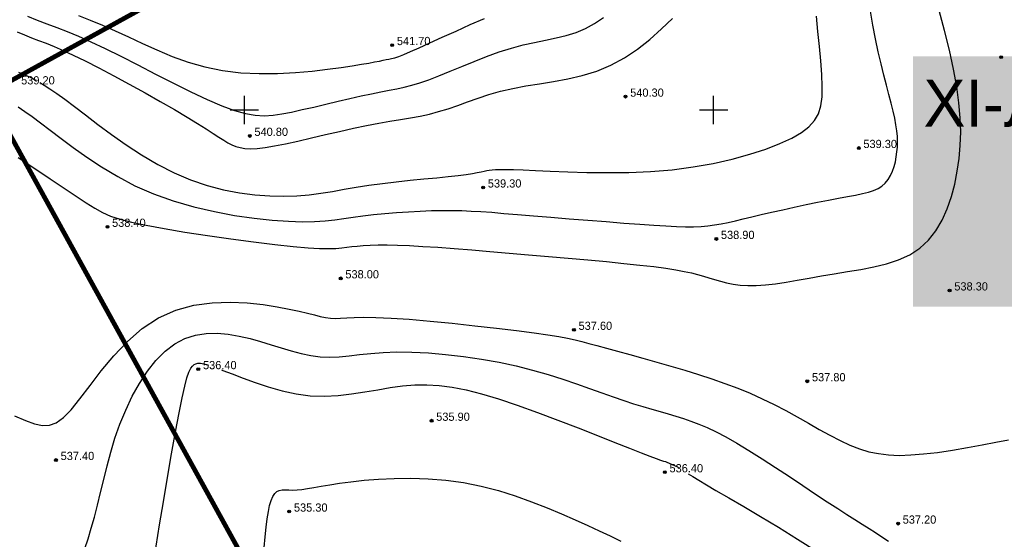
# Model space of a CAD drawing. Extents: x 0 to 361260, y 0 to 4201817.
# Tile 659 of 689: x 360876 to 360981, y 4200604 to 4200660. Entities that reach past the tile are written whole.
import ezdxf

# ---------------------------------------------------------------- set-up
doc = ezdxf.new("R2010")
doc.units = 0
doc.header["$LTSCALE"] = 0.5
doc.header["$MEASUREMENT"] = 0
doc.header["$PDMODE"] = 32
doc.header["$PDSIZE"] = 0.3
doc.linetypes.add('CONTI', pattern=[0])
for name, color, linetype in [('(00001)лот ранги', 7, 'Continuous'), ('(004) Точки рельефа', 7, 'Continuous'), ('GORIZDEFAULT', 32, 'CONTI'), ('PI_TTDEFAULT', 5, 'CONTI'), ('SETKR', 2, 'CONTI'), ('Штрих Стекло', 7, 'Continuous')]:
    doc.layers.add(name, color=color, linetype=linetype)
doc.styles.add('D-431', font='txt')

# ---------------------------------------------------------------- blocks, each defined once
blk = doc.blocks.new('BL_333')
at = {"color": 0}
for p, q in [((0, -1.5), (0, 1.5)), ((-1.5, 0), (1.5, 0))]:
    blk.add_line(p, q, dxfattribs=at)

msp = doc.modelspace()

# ---------------------------------------------------------------- hatches: boundary and pattern name
at = {"layer": 'Штрих Стекло', "linetype": 'Continuous'}
h = msp.add_hatch(color=5, dxfattribs=at)
h.dxf.hatch_style = 1
h.set_gradient(color1=(173, 173, 173), color2=(166, 166, 166), one_color=1, tint=0.65)
edge = h.paths.add_edge_path()
edge.add_line((360067.205, 4200806.615), (360049.645, 4200796.938))
edge.add_arc((360052.059, 4200792.559), 5, 32.88524, 118.85775, ccw=False)
edge.add_line((360056.257, 4200795.274), (360060.259, 4200789.085))
edge.add_line((360060.259, 4200789.085), (360069.039, 4200793.924))
edge.add_line((360069.039, 4200793.924), (360065.267, 4200799.758))
edge.add_arc((360069.63, 4200802.227), 5.014, 118.92591, 209.50369, ccw=False)
edge = h.paths.add_edge_path()
edge.add_line((360236.317, 4200517.23), (360498.797, 4200265.225))
edge.add_arc((360509.185, 4200276.045), 15, 226.16627, 298.85775)
edge.add_line((360516.425, 4200262.908), (361136.886, 4200604.824))
edge.add_arc((361129.646, 4200617.961), 15, 298.85775, 396.46852)
edge.add_line((361141.709, 4200626.877), (360736.189, 4201168.806))
edge.add_arc((360740.21, 4201171.777), 5, 118.85775, 216.46852, ccw=False)
edge.add_line((360737.797, 4201176.157), (360731.547, 4201172.713))
edge.add_line((360731.547, 4201172.713), (361139.296, 4200625.094))
edge.add_arc((361129.646, 4200617.961), 12, -61.14225, 36.46852, ccw=False)
edge.add_line((361135.438, 4200607.451), (360507.891, 4200266.197))
edge.add_line((360507.891, 4200266.197), (360237.512, 4200520.465))
edge.add_line((360237.512, 4200520.465), (360062.893, 4200790.537))
edge.add_line((360062.893, 4200790.537), (360060.259, 4200789.085))
edge.add_line((360060.259, 4200789.085), (360234.992, 4200518.836))
edge.add_arc((360242.55, 4200523.723), 9, 212.88524, 226.16627)
edge = h.paths.add_edge_path(flags=16)
edge.add_line((360274.624, 4200503.308), (360634.832, 4200701.808))
edge.add_arc((360637.246, 4200697.429), 5, 28.85775, 118.85775, ccw=False)
edge.add_line((360641.625, 4200699.842), (360789.915, 4200430.746))
edge.add_arc((360785.536, 4200428.333), 5, -61.14225, 28.85775, ccw=False)
edge.add_line((360787.949, 4200423.954), (360511.598, 4200271.666))
edge.add_arc((360509.185, 4200276.045), 5, 226.82384, 298.85775, ccw=False)
edge.add_line((360505.764, 4200272.399), (360273.569, 4200495.328))
edge.add_arc((360277.037, 4200498.929), 5, 118.85775, 226.07521, ccw=False)
h.paths.add_polyline_path([(360274.624, 4200503.308), (360631.329, 4200699.877), (360780.102, 4200429.905), (360509.832, 4200280.969)], flags=0)
edge = h.paths.add_edge_path(flags=16)
edge.add_line((360648.845, 4200709.53), (360942.986, 4200871.621))
edge.add_arc((360945.4, 4200867.242), 5, 36.46852, 118.85775, ccw=False)
edge.add_line((360949.42, 4200870.214), (361133.667, 4200620.933))
edge.add_arc((361129.646, 4200617.961), 5, -61.14225, 36.46852, ccw=False)
edge.add_line((361132.059, 4200613.582), (360801.962, 4200431.676))
edge.add_arc((360799.549, 4200436.055), 5, 208.85775, 298.85775, ccw=False)
edge.add_line((360795.17, 4200433.642), (360646.88, 4200702.738))
edge.add_arc((360651.259, 4200705.151), 5, 118.85775, 208.85775, ccw=False)
h.paths.add_polyline_path([(360652.349, 4200711.46), (360938.867, 4200869.351), (361123.713, 4200619.259), (360801.122, 4200441.489)], flags=0)
edge = h.paths.add_edge_path(flags=17)
edge.add_line((361139.296, 4200625.094), (360731.547, 4201172.713))
edge.add_line((360731.547, 4201172.713), (360723.659, 4201168.366))
edge.add_arc((360726.073, 4201163.987), 5, 36.46852, 118.85775, ccw=False)
edge.add_line((360730.093, 4201166.959), (360939.826, 4200883.196))
edge.add_arc((360935.805, 4200880.224), 5, -61.14225, 36.46852, ccw=False)
edge.add_line((360938.218, 4200875.845), (360645.95, 4200714.785))
edge.add_arc((360643.536, 4200719.164), 5, 208.85775, 298.85775, ccw=False)
edge.add_line((360639.157, 4200716.751), (360490.867, 4200985.847))
edge.add_arc((360495.246, 4200988.26), 5, 118.85775, 208.85775, ccw=False)
edge.add_line((360492.833, 4200992.639), (360478.82, 4200984.917))
edge.add_arc((360481.233, 4200980.538), 5, 28.85775, 118.85775, ccw=False)
edge.add_line((360485.612, 4200982.951), (360633.903, 4200713.855))
edge.add_arc((360629.523, 4200711.442), 5, -61.14225, 28.85552, ccw=False)
edge.add_line((360631.937, 4200707.063), (360550.485, 4200662.177))
edge.add_arc((360548.072, 4200666.557), 5, 208.85775, 298.85775, ccw=False)
edge.add_line((360543.693, 4200664.143), (360395.403, 4200933.239))
edge.add_arc((360399.782, 4200935.652), 5, 118.85775, 208.85775, ccw=False)
edge.add_line((360397.369, 4200940.032), (360749.145, 4201133.884))
edge.add_arc((360751.558, 4201129.505), 5, 36.46852, 118.85775, ccw=False)
edge.add_line((360755.579, 4201132.477), (360745.985, 4201145.458))
edge.add_arc((360741.964, 4201142.486), 5, -61.14225, 36.46852, ccw=False)
edge.add_line((360744.377, 4201138.107), (360086.378, 4200775.506))
edge.add_arc((360084.042, 4200779.927), 5, 212.88524, 297.85041, ccw=False)
edge.add_line((360079.844, 4200777.212), (360088.552, 4200763.743))
edge.add_arc((360092.751, 4200766.458), 5, 118.85775, 212.88524, ccw=False)
edge.add_line((360090.338, 4200770.837), (360383.356, 4200932.309))
edge.add_arc((360385.769, 4200927.93), 5, 28.85775, 118.85775, ccw=False)
edge.add_line((360390.148, 4200930.343), (360538.438, 4200661.248))
edge.add_arc((360534.059, 4200658.834), 5, -61.14225, 28.85775, ccw=False)
edge.add_line((360536.472, 4200654.455), (360267.361, 4200506.157))
edge.add_arc((360264.948, 4200510.536), 5, 226.16627, 298.85775, ccw=False)
edge.add_line((360261.485, 4200506.929), (360243.327, 4200524.363))
edge.add_line((360243.327, 4200524.363), (360069.039, 4200793.924))
edge.add_line((360069.039, 4200793.924), (360062.893, 4200790.537))
edge.add_line((360062.893, 4200790.537), (360237.512, 4200520.465))
edge.add_line((360237.512, 4200520.465), (360507.891, 4200266.197))
edge.add_line((360507.891, 4200266.197), (361135.438, 4200607.451))
edge.add_arc((361129.646, 4200617.961), 12, 298.85775, 396.46852)

# ---------------------------------------------------------------- linework, layer by layer
at = {"color": 0, "ltscale": 0.149071, "const_width": 0.5}
for points in [[(360872.618, 4200651.728), (361033.988, 4200740.654), (360944.264, 4200862.049), (360800.403, 4200782.772)], [(360872.618, 4200651.728), (360944.832, 4200520.683), (361123.713, 4200619.259), (361033.988, 4200740.654)], [(360872.618, 4200651.728), (360944.832, 4200520.683), (360801.122, 4200441.489), (360728.907, 4200572.533)]]:
    msp.add_lwpolyline(points, close=True, dxfattribs=at)
at = {"layer": 'GORIZDEFAULT', "color": 32}
for points in [[(360875.89, 4200644.94, 538.5), (360877.66, 4200643.77, 538.5), (360879.32, 4200642.67, 538.5), (360880.81, 4200641.68, 538.5), (360882.09, 4200640.82, 538.5), (360883.15, 4200640.11, 538.5), (360884.05, 4200639.54, 538.5), (360884.88, 4200639.07, 538.5), (360885.75, 4200638.69, 538.5), (360886.75, 4200638.35, 538.5), (360887.97, 4200638.03, 538.5), (360889.52, 4200637.71, 538.5), (360891.45, 4200637.36, 538.5), (360893.67, 4200636.99, 538.5), (360896.08, 4200636.62, 538.5), (360898.56, 4200636.27, 538.5), (360900.98, 4200635.95, 538.5), (360903.23, 4200635.67, 538.5), (360905.19, 4200635.45, 538.5), (360906.78, 4200635.31, 538.5), (360908.02, 4200635.24, 538.5), (360909, 4200635.22, 538.5), (360909.76, 4200635.24, 538.5), (360910.38, 4200635.29, 538.5), (360910.92, 4200635.36, 538.5), (360911.45, 4200635.43, 538.5), (360912.02, 4200635.5, 538.5), (360912.67, 4200635.55, 538.5), (360913.4, 4200635.59, 538.5), (360914.24, 4200635.61, 538.5), (360915.2, 4200635.61, 538.5), (360916.31, 4200635.59, 538.5), (360917.58, 4200635.54, 538.5), (360919.02, 4200635.46, 538.5), (360920.62, 4200635.36, 538.5), (360922.36, 4200635.23, 538.5), (360924.22, 4200635.08, 538.5), (360926.17, 4200634.92, 538.5), (360928.2, 4200634.75, 538.5), (360930.28, 4200634.57, 538.5), (360932.4, 4200634.39, 538.5), (360934.51, 4200634.2, 538.5), (360936.58, 4200634.02, 538.5), (360938.57, 4200633.84, 538.5), (360940.43, 4200633.65, 538.5), (360942.13, 4200633.47, 538.5), (360943.63, 4200633.3, 538.5), (360944.9, 4200633.13, 538.5), (360945.97, 4200632.96, 538.5), (360946.86, 4200632.8, 538.5), (360947.63, 4200632.64, 538.5), (360948.3, 4200632.47, 538.5), (360948.91, 4200632.3, 538.5), (360949.5, 4200632.12, 538.5), (360950.1, 4200631.94, 538.5), (360950.72, 4200631.75, 538.5), (360951.37, 4200631.59, 538.5), (360952.07, 4200631.45, 538.5), (360952.82, 4200631.34, 538.5), (360953.64, 4200631.29, 538.5), (360954.54, 4200631.29, 538.5), (360955.52, 4200631.36, 538.5), (360956.59, 4200631.48, 538.5), (360957.72, 4200631.66, 538.5), (360958.92, 4200631.86, 538.5), (360960.19, 4200632.09, 538.5), (360961.5, 4200632.32, 538.5), (360962.86, 4200632.55, 538.5), (360964.26, 4200632.77, 538.5), (360965.67, 4200633, 538.5), (360967.07, 4200633.27, 538.5), (360968.42, 4200633.6, 538.5), (360969.71, 4200634.03, 538.5), (360970.9, 4200634.57, 538.5), (360971.97, 4200635.26, 538.5), (360972.89, 4200636.11, 538.5), (360973.68, 4200637.12, 538.5), (360974.35, 4200638.24, 538.5), (360974.89, 4200639.46, 538.5), (360975.34, 4200640.76, 538.5), (360975.69, 4200642.1, 538.5), (360975.96, 4200643.46, 538.5), (360976.16, 4200644.83, 538.5), (360976.28, 4200646.22, 538.5), (360976.33, 4200647.65, 538.5), (360976.28, 4200649.16, 538.5), (360976.14, 4200650.76, 538.5), (360975.91, 4200652.48, 538.5), (360975.57, 4200654.34, 538.5), (360975.12, 4200656.36, 538.5), (360974.6, 4200658.47, 538.5), (360974.03, 4200660.59, 538.5)], [(360875.89, 4200650.34, 539), (360876.6, 4200649.85, 539), (360877.39, 4200649.29, 539), (360878.29, 4200648.63, 539), (360879.31, 4200647.86, 539), (360880.47, 4200646.97, 539), (360881.77, 4200645.99, 539), (360883.21, 4200644.96, 539), (360884.79, 4200643.92, 539), (360886.5, 4200642.89, 539), (360888.34, 4200641.93, 539), (360890.32, 4200641.05, 539), (360892.42, 4200640.3, 539), (360894.6, 4200639.68, 539), (360896.8, 4200639.17, 539), (360898.96, 4200638.76, 539), (360901.04, 4200638.46, 539), (360902.96, 4200638.25, 539), (360904.69, 4200638.13, 539), (360906.18, 4200638.08, 539), (360907.46, 4200638.1, 539), (360908.59, 4200638.17, 539), (360909.62, 4200638.28, 539), (360910.6, 4200638.42, 539), (360911.58, 4200638.57, 539), (360912.62, 4200638.71, 539), (360913.75, 4200638.85, 539), (360914.95, 4200638.97, 539), (360916.2, 4200639.07, 539), (360917.47, 4200639.15, 539), (360918.72, 4200639.22, 539), (360919.94, 4200639.27, 539), (360921.09, 4200639.29, 539), (360922.15, 4200639.29, 539), (360923.16, 4200639.27, 539), (360924.16, 4200639.23, 539), (360925.21, 4200639.17, 539), (360926.35, 4200639.09, 539), (360927.63, 4200638.98, 539), (360929.1, 4200638.86, 539), (360930.79, 4200638.72, 539), (360932.65, 4200638.57, 539), (360934.61, 4200638.41, 539), (360936.6, 4200638.25, 539), (360938.56, 4200638.1, 539), (360940.43, 4200637.95, 539), (360942.13, 4200637.83, 539), (360943.62, 4200637.72, 539), (360944.91, 4200637.64, 539), (360946.03, 4200637.59, 539), (360947, 4200637.56, 539), (360947.87, 4200637.56, 539), (360948.66, 4200637.59, 539), (360949.39, 4200637.65, 539), (360950.11, 4200637.75, 539), (360950.82, 4200637.87, 539), (360951.56, 4200638.01, 539), (360952.33, 4200638.19, 539), (360953.16, 4200638.39, 539), (360954.06, 4200638.61, 539), (360955.07, 4200638.85, 539), (360956.18, 4200639.1, 539), (360957.37, 4200639.37, 539), (360958.6, 4200639.64, 539), (360959.85, 4200639.91, 539), (360961.08, 4200640.16, 539), (360962.25, 4200640.4, 539), (360963.32, 4200640.6, 539), (360964.28, 4200640.78, 539), (360965.12, 4200640.93, 539), (360965.86, 4200641.08, 539), (360966.5, 4200641.23, 539), (360967.05, 4200641.41, 539), (360967.53, 4200641.62, 539), (360967.94, 4200641.89, 539), (360968.29, 4200642.21, 539), (360968.59, 4200642.59, 539), (360968.85, 4200643.02, 539), (360969.06, 4200643.48, 539), (360969.23, 4200643.97, 539), (360969.37, 4200644.48, 539), (360969.47, 4200645, 539), (360969.54, 4200645.52, 539), (360969.59, 4200646.04, 539), (360969.6, 4200646.59, 539), (360969.58, 4200647.16, 539), (360969.53, 4200647.76, 539), (360969.43, 4200648.41, 539), (360969.3, 4200649.12, 539), (360969.12, 4200649.88, 539), (360968.91, 4200650.72, 539), (360968.67, 4200651.63, 539), (360968.41, 4200652.63, 539), (360968.13, 4200653.72, 539), (360967.84, 4200654.9, 539), (360967.55, 4200656.18, 539), (360967.25, 4200657.57, 539), (360966.97, 4200659.02, 539), (360966.71, 4200660.51, 539)], [(360878.19, 4200652.94, 539.5), (360878.68, 4200652.64, 539.5), (360879.28, 4200652.25, 539.5), (360880, 4200651.76, 539.5), (360880.86, 4200651.14, 539.5), (360881.88, 4200650.38, 539.5), (360883.06, 4200649.48, 539.5), (360884.38, 4200648.46, 539.5), (360885.84, 4200647.38, 539.5), (360887.4, 4200646.28, 539.5), (360889.05, 4200645.2, 539.5), (360890.76, 4200644.19, 539.5), (360892.5, 4200643.3, 539.5), (360894.27, 4200642.56, 539.5), (360896.03, 4200641.96, 539.5), (360897.77, 4200641.5, 539.5), (360899.48, 4200641.17, 539.5), (360901.13, 4200640.95, 539.5), (360902.71, 4200640.84, 539.5), (360904.2, 4200640.81, 539.5), (360905.58, 4200640.86, 539.5), (360906.89, 4200640.97, 539.5), (360908.15, 4200641.13, 539.5), (360909.39, 4200641.32, 539.5), (360910.64, 4200641.54, 539.5), (360911.92, 4200641.76, 539.5), (360913.27, 4200641.98, 539.5), (360914.71, 4200642.17, 539.5), (360916.19, 4200642.35, 539.5), (360917.68, 4200642.51, 539.5), (360919.13, 4200642.65, 539.5), (360920.5, 4200642.78, 539.5), (360921.73, 4200642.91, 539.5), (360922.79, 4200643.02, 539.5), (360923.64, 4200643.12, 539.5), (360924.3, 4200643.22, 539.5), (360924.82, 4200643.32, 539.5), (360925.22, 4200643.4, 539.5), (360925.55, 4200643.47, 539.5), (360925.83, 4200643.54, 539.5), (360926.1, 4200643.59, 539.5), (360926.4, 4200643.63, 539.5), (360926.77, 4200643.65, 539.5), (360927.24, 4200643.66, 539.5), (360927.87, 4200643.66, 539.5), (360928.68, 4200643.64, 539.5), (360929.71, 4200643.6, 539.5), (360931.01, 4200643.54, 539.5), (360932.6, 4200643.47, 539.5), (360934.45, 4200643.4, 539.5), (360936.49, 4200643.34, 539.5), (360938.68, 4200643.32, 539.5), (360940.96, 4200643.35, 539.5), (360943.28, 4200643.45, 539.5), (360945.58, 4200643.63, 539.5), (360947.82, 4200643.92, 539.5), (360949.97, 4200644.3, 539.5), (360951.99, 4200644.76, 539.5), (360953.87, 4200645.27, 539.5), (360955.57, 4200645.83, 539.5), (360957.07, 4200646.41, 539.5), (360958.34, 4200647, 539.5), (360959.37, 4200647.59, 539.5), (360960.16, 4200648.2, 539.5), (360960.76, 4200648.86, 539.5), (360961.17, 4200649.59, 539.5), (360961.43, 4200650.43, 539.5), (360961.55, 4200651.39, 539.5), (360961.58, 4200652.51, 539.5), (360961.52, 4200653.79, 539.5), (360961.41, 4200655.23, 539.5), (360961.27, 4200656.76, 539.5), (360961.11, 4200658.37, 539.5), (360960.97, 4200660.01, 539.5)], [(360882.31, 4200660.05, 541.5), (360883.58, 4200659.56, 541.5), (360884.88, 4200659.03, 541.5), (360886.23, 4200658.44, 541.5), (360887.64, 4200657.79, 541.5), (360889.13, 4200657.09, 541.5), (360890.68, 4200656.39, 541.5), (360892.31, 4200655.71, 541.5), (360894.02, 4200655.1, 541.5), (360895.8, 4200654.58, 541.5), (360897.67, 4200654.19, 541.5), (360899.61, 4200653.96, 541.5), (360901.58, 4200653.87, 541.5), (360903.54, 4200653.89, 541.5), (360905.44, 4200653.99, 541.5), (360907.23, 4200654.15, 541.5), (360908.86, 4200654.34, 541.5), (360910.3, 4200654.54, 541.5), (360911.49, 4200654.71, 541.5), (360912.47, 4200654.87, 541.5), (360913.26, 4200655, 541.5), (360913.88, 4200655.11, 541.5), (360914.38, 4200655.21, 541.5), (360914.78, 4200655.29, 541.5), (360915.11, 4200655.36, 541.5), (360915.4, 4200655.41, 541.5), (360915.69, 4200655.48, 541.5), (360916.03, 4200655.57, 541.5), (360916.45, 4200655.71, 541.5), (360916.99, 4200655.92, 541.5), (360917.7, 4200656.22, 541.5), (360918.62, 4200656.62, 541.5), (360919.76, 4200657.14, 541.5), (360921.09, 4200657.75, 541.5), (360922.55, 4200658.41, 541.5), (360924.06, 4200659.09, 541.5), (360925.57, 4200659.76, 541.5)], [(360875.79, 4200658.32, 540.5), (360876.57, 4200658, 540.5), (360877.32, 4200657.7, 540.5), (360878.07, 4200657.41, 540.5), (360878.86, 4200657.11, 540.5), (360879.72, 4200656.76, 540.5), (360880.68, 4200656.34, 540.5), (360881.77, 4200655.84, 540.5), (360883.03, 4200655.23, 540.5), (360884.48, 4200654.49, 540.5), (360886.07, 4200653.65, 540.5), (360887.73, 4200652.75, 540.5), (360889.41, 4200651.82, 540.5), (360891.04, 4200650.9, 540.5), (360892.55, 4200650.03, 540.5), (360893.89, 4200649.24, 540.5), (360895.01, 4200648.55, 540.5), (360895.93, 4200647.98, 540.5), (360896.68, 4200647.5, 540.5), (360897.29, 4200647.1, 540.5), (360897.8, 4200646.77, 540.5), (360898.25, 4200646.51, 540.5), (360898.67, 4200646.29, 540.5), (360899.09, 4200646.12, 540.5), (360899.54, 4200645.98, 540.5), (360900.05, 4200645.9, 540.5), (360900.65, 4200645.87, 540.5), (360901.35, 4200645.9, 540.5), (360902.2, 4200646, 540.5), (360903.2, 4200646.16, 540.5), (360904.38, 4200646.4, 540.5), (360905.71, 4200646.69, 540.5), (360907.14, 4200647.02, 540.5), (360908.63, 4200647.37, 540.5), (360910.14, 4200647.72, 540.5), (360911.61, 4200648.05, 540.5), (360913.01, 4200648.35, 540.5), (360914.31, 4200648.59, 540.5), (360915.51, 4200648.8, 540.5), (360916.64, 4200648.98, 540.5), (360917.7, 4200649.16, 540.5), (360918.72, 4200649.34, 540.5), (360919.71, 4200649.56, 540.5), (360920.7, 4200649.82, 540.5), (360921.71, 4200650.13, 540.5), (360922.73, 4200650.49, 540.5), (360923.79, 4200650.87, 540.5), (360924.9, 4200651.26, 540.5), (360926.06, 4200651.64, 540.5), (360927.29, 4200651.99, 540.5), (360928.59, 4200652.3, 540.5), (360929.98, 4200652.56, 540.5), (360931.43, 4200652.79, 540.5), (360932.93, 4200653.02, 540.5), (360934.46, 4200653.31, 540.5), (360936, 4200653.66, 540.5), (360937.54, 4200654.14, 540.5), (360939.04, 4200654.76, 540.5), (360940.49, 4200655.55, 540.5), (360941.89, 4200656.48, 540.5), (360943.22, 4200657.52, 540.5), (360944.46, 4200658.63, 540.5), (360945.61, 4200659.76, 540.5)], [(360876.88, 4200659.99, 541), (360877.92, 4200659.58, 541), (360878.95, 4200659.19, 541), (360880, 4200658.79, 541), (360881.11, 4200658.35, 541), (360882.31, 4200657.85, 541), (360883.65, 4200657.26, 541), (360885.15, 4200656.56, 541), (360886.83, 4200655.72, 541), (360888.64, 4200654.8, 541), (360890.53, 4200653.83, 541), (360892.44, 4200652.86, 541), (360894.29, 4200651.94, 541), (360896.03, 4200651.12, 541), (360897.6, 4200650.44, 541), (360898.95, 4200649.94, 541), (360900.12, 4200649.61, 541), (360901.16, 4200649.43, 541), (360902.12, 4200649.38, 541), (360903.05, 4200649.43, 541), (360904, 4200649.57, 541), (360905.03, 4200649.77, 541), (360906.17, 4200650.03, 541), (360907.4, 4200650.31, 541), (360908.68, 4200650.61, 541), (360909.98, 4200650.92, 541), (360911.25, 4200651.21, 541), (360912.46, 4200651.49, 541), (360913.56, 4200651.73, 541), (360914.54, 4200651.93, 541), (360915.42, 4200652.09, 541), (360916.24, 4200652.25, 541), (360917.03, 4200652.43, 541), (360917.84, 4200652.63, 541), (360918.71, 4200652.89, 541), (360919.66, 4200653.22, 541), (360920.73, 4200653.63, 541), (360921.91, 4200654.12, 541), (360923.17, 4200654.64, 541), (360924.48, 4200655.18, 541), (360925.81, 4200655.7, 541), (360927.15, 4200656.18, 541), (360928.46, 4200656.6, 541), (360929.72, 4200656.93, 541), (360930.93, 4200657.2, 541), (360932.1, 4200657.43, 541), (360933.22, 4200657.67, 541), (360934.3, 4200657.94, 541), (360935.34, 4200658.26, 541), (360936.35, 4200658.68, 541), (360937.32, 4200659.21, 541), (360938.27, 4200659.86, 541)], [(360875.93, 4200654.02, 539.5), (360876.11, 4200653.95, 539.5), (360876.29, 4200653.88, 539.5), (360876.48, 4200653.8, 539.5), (360876.68, 4200653.71, 539.5), (360876.91, 4200653.61, 539.5), (360877.17, 4200653.49, 539.5), (360877.47, 4200653.34, 539.5), (360877.62, 4200653.25, 539.5), (360877.8, 4200653.16, 539.5)], [(360875.5, 4200617.4, 537.5), (360876.67, 4200616.9, 537.5), (360877.64, 4200616.55, 537.5), (360878.48, 4200616.37, 537.5), (360879.24, 4200616.4, 537.5), (360879.96, 4200616.66, 537.5), (360880.71, 4200617.21, 537.5), (360881.53, 4200618.05, 537.5), (360882.48, 4200619.22, 537.5), (360883.55, 4200620.63, 537.5), (360884.75, 4200622.18, 537.5), (360886.08, 4200623.78, 537.5), (360887.53, 4200625.32, 537.5), (360889.12, 4200626.71, 537.5), (360890.84, 4200627.85, 537.5), (360892.69, 4200628.67, 537.5), (360894.61, 4200629.18, 537.5), (360896.55, 4200629.45, 537.5), (360898.47, 4200629.51, 537.5), (360900.3, 4200629.43, 537.5), (360901.99, 4200629.25, 537.5), (360903.49, 4200629.02, 537.5), (360904.77, 4200628.78, 537.5), (360905.83, 4200628.55, 537.5), (360906.71, 4200628.34, 537.5), (360907.46, 4200628.16, 537.5), (360908.09, 4200628, 537.5), (360908.65, 4200627.88, 537.5), (360909.17, 4200627.81, 537.5), (360909.68, 4200627.79, 537.5), (360910.24, 4200627.81, 537.5), (360910.9, 4200627.85, 537.5), (360911.71, 4200627.88, 537.5), (360912.74, 4200627.9, 537.5), (360914.02, 4200627.89, 537.5), (360915.63, 4200627.82, 537.5), (360917.57, 4200627.69, 537.5), (360919.78, 4200627.5, 537.5), (360922.14, 4200627.27, 537.5), (360924.54, 4200627.01, 537.5), (360926.87, 4200626.75, 537.5), (360929.01, 4200626.49, 537.5), (360930.87, 4200626.24, 537.5), (360932.35, 4200626.04, 537.5), (360933.51, 4200625.85, 537.5), (360934.44, 4200625.68, 537.5), (360935.23, 4200625.5, 537.5), (360935.95, 4200625.32, 537.5), (360936.69, 4200625.12, 537.5), (360937.54, 4200624.88, 537.5), (360938.57, 4200624.6, 537.5), (360939.75, 4200624.28, 537.5), (360941.06, 4200623.93, 537.5), (360942.47, 4200623.54, 537.5), (360943.94, 4200623.13, 537.5), (360945.43, 4200622.71, 537.5), (360946.93, 4200622.27, 537.5), (360948.39, 4200621.81, 537.5), (360949.81, 4200621.34, 537.5), (360951.21, 4200620.86, 537.5), (360952.57, 4200620.35, 537.5), (360953.9, 4200619.81, 537.5), (360955.19, 4200619.23, 537.5), (360956.46, 4200618.62, 537.5), (360957.71, 4200617.97, 537.5), (360958.92, 4200617.3, 537.5), (360960.11, 4200616.62, 537.5), (360961.26, 4200615.96, 537.5), (360962.38, 4200615.34, 537.5), (360963.47, 4200614.77, 537.5), (360964.52, 4200614.28, 537.5), (360965.54, 4200613.89, 537.5), (360966.55, 4200613.58, 537.5), (360967.58, 4200613.37, 537.5), (360968.65, 4200613.24, 537.5), (360969.79, 4200613.19, 537.5), (360971.02, 4200613.23, 537.5), (360972.38, 4200613.34, 537.5), (360973.87, 4200613.51, 537.5), (360975.44, 4200613.75, 537.5), (360977.04, 4200614.02, 537.5), (360978.61, 4200614.3, 537.5), (360980.09, 4200614.58, 537.5), (360981.41, 4200614.85, 537.5)], [(360883.01, 4200603.26, 537), (360883.34, 4200604.31, 537), (360883.69, 4200605.42, 537), (360884.03, 4200606.61, 537), (360884.36, 4200607.88, 537), (360884.68, 4200609.22, 537), (360885.01, 4200610.62, 537), (360885.36, 4200612.06, 537), (360885.76, 4200613.53, 537), (360886.21, 4200615.03, 537), (360886.73, 4200616.53, 537), (360887.35, 4200618.02, 537), (360888.04, 4200619.48, 537), (360888.81, 4200620.86, 537), (360889.66, 4200622.15, 537), (360890.57, 4200623.3, 537), (360891.55, 4200624.28, 537), (360892.58, 4200625.06, 537), (360893.66, 4200625.63, 537), (360894.78, 4200625.99, 537), (360895.93, 4200626.17, 537), (360897.09, 4200626.2, 537), (360898.27, 4200626.1, 537), (360899.44, 4200625.9, 537), (360900.6, 4200625.64, 537), (360901.73, 4200625.32, 537), (360902.84, 4200624.98, 537), (360903.93, 4200624.64, 537), (360905, 4200624.32, 537), (360906.05, 4200624.04, 537), (360907.08, 4200623.82, 537), (360908.09, 4200623.68, 537), (360909.1, 4200623.65, 537), (360910.11, 4200623.69, 537), (360911.16, 4200623.79, 537), (360912.27, 4200623.92, 537), (360913.47, 4200624.04, 537), (360914.79, 4200624.15, 537), (360916.25, 4200624.21, 537), (360917.86, 4200624.19, 537), (360919.61, 4200624.11, 537), (360921.44, 4200623.95, 537), (360923.34, 4200623.73, 537), (360925.25, 4200623.45, 537), (360927.14, 4200623.12, 537), (360928.97, 4200622.72, 537), (360930.71, 4200622.28, 537), (360932.37, 4200621.81, 537), (360933.93, 4200621.31, 537), (360935.4, 4200620.81, 537), (360936.78, 4200620.32, 537), (360938.08, 4200619.85, 537), (360939.29, 4200619.41, 537), (360940.42, 4200619.03, 537), (360941.48, 4200618.69, 537), (360942.47, 4200618.39, 537), (360943.41, 4200618.11, 537), (360944.3, 4200617.86, 537), (360945.15, 4200617.61, 537), (360945.97, 4200617.37, 537), (360946.78, 4200617.12, 537), (360947.59, 4200616.84, 537), (360948.42, 4200616.53, 537), (360949.3, 4200616.15, 537), (360950.26, 4200615.7, 537), (360951.3, 4200615.15, 537), (360952.47, 4200614.49, 537), (360953.76, 4200613.7, 537), (360955.16, 4200612.83, 537), (360956.61, 4200611.89, 537), (360958.07, 4200610.93, 537), (360959.5, 4200609.97, 537), (360960.86, 4200609.07, 537), (360962.11, 4200608.24, 537), (360963.22, 4200607.52, 537), (360964.19, 4200606.9, 537), (360965.06, 4200606.36, 537), (360965.84, 4200605.86, 537), (360966.56, 4200605.4, 537), (360967.25, 4200604.96, 537), (360967.93, 4200604.51, 537), (360968.62, 4200604.03, 537)], [(360889.74, 4200597.95, 536.5), (360890.28, 4200601.58, 536.5), (360890.59, 4200603.5, 536.5), (360890.97, 4200605.77, 536.5), (360891.38, 4200608.25, 536.5), (360891.81, 4200610.82, 536.5), (360892.25, 4200613.35, 536.5), (360892.66, 4200615.69, 536.5), (360893.04, 4200617.71, 536.5), (360893.37, 4200619.33, 536.5), (360893.64, 4200620.55, 536.5), (360893.88, 4200621.44, 536.5), (360894.09, 4200622.06, 536.5), (360894.28, 4200622.47, 536.5), (360894.46, 4200622.71, 536.5), (360894.64, 4200622.86, 536.5), (360894.83, 4200622.96, 536.5), (360895.05, 4200623, 536.5), (360895.33, 4200623, 536.5), (360895.69, 4200622.94, 536.5), (360896.16, 4200622.81, 536.5)], [(360897.56, 4200622.31, 536.5), (360897.63, 4200622.28, 536.5), (360897.7, 4200622.25, 536.5), (360898.7, 4200621.86, 536.5), (360899.86, 4200621.41, 536.5), (360901.15, 4200620.94, 536.5), (360902.54, 4200620.48, 536.5), (360904.01, 4200620.07, 536.5), (360905.51, 4200619.75, 536.5), (360907.02, 4200619.55, 536.5), (360908.52, 4200619.5, 536.5), (360909.98, 4200619.57, 536.5), (360911.42, 4200619.73, 536.5), (360912.83, 4200619.95, 536.5), (360914.21, 4200620.18, 536.5), (360915.55, 4200620.41, 536.5), (360916.86, 4200620.59, 536.5), (360918.15, 4200620.7, 536.5), (360919.43, 4200620.72, 536.5), (360920.74, 4200620.64, 536.5), (360922.13, 4200620.46, 536.5), (360923.62, 4200620.16, 536.5), (360925.26, 4200619.75, 536.5), (360927.07, 4200619.2, 536.5), (360929.08, 4200618.53, 536.5), (360931.22, 4200617.77, 536.5), (360933.41, 4200616.95, 536.5), (360935.57, 4200616.12, 536.5), (360937.61, 4200615.31, 536.5), (360939.46, 4200614.57, 536.5), (360941.04, 4200613.95, 536.5), (360942.28, 4200613.46, 536.5), (360943.21, 4200613.1, 536.5), (360943.88, 4200612.85, 536.5), (360944.35, 4200612.68, 536.5), (360944.66, 4200612.58, 536.5), (360944.87, 4200612.52, 536.5), (360945.02, 4200612.47, 536.5), (360946.15, 4200611.95, 536.5), (360946.24, 4200611.89, 536.5), (360946.34, 4200611.83, 536.5)], [(360902.1, 4200603.38, 535.5), (360902.2, 4200604.52, 535.5), (360902.32, 4200605.54, 535.5), (360902.43, 4200606.43, 535.5), (360902.56, 4200607.2, 535.5), (360902.69, 4200607.85, 535.5), (360902.85, 4200608.39, 535.5), (360903.03, 4200608.81, 535.5), (360903.23, 4200609.12, 535.5), (360903.46, 4200609.33, 535.5), (360903.72, 4200609.45, 535.5), (360904.02, 4200609.5, 535.5), (360904.35, 4200609.51, 535.5), (360904.73, 4200609.5, 535.5), (360905.15, 4200609.49, 535.5), (360905.61, 4200609.51, 535.5), (360906.13, 4200609.56, 535.5), (360906.72, 4200609.65, 535.5), (360907.4, 4200609.76, 535.5), (360908.18, 4200609.9, 535.5), (360909.09, 4200610.06, 535.5), (360910.14, 4200610.22, 535.5), (360911.36, 4200610.38, 535.5), (360912.75, 4200610.53, 535.5), (360914.3, 4200610.65, 535.5), (360915.97, 4200610.73, 535.5), (360917.74, 4200610.76, 535.5), (360919.58, 4200610.7, 535.5), (360921.46, 4200610.55, 535.5), (360923.35, 4200610.29, 535.5), (360925.22, 4200609.91, 535.5), (360927.07, 4200609.43, 535.5), (360928.86, 4200608.87, 535.5), (360930.59, 4200608.25, 535.5), (360932.25, 4200607.6, 535.5), (360933.8, 4200606.95, 535.5), (360935.25, 4200606.32, 535.5), (360936.58, 4200605.72, 535.5), (360937.82, 4200605.16, 535.5), (360938.99, 4200604.6, 535.5), (360940.13, 4200604.05, 535.5)], [(360947.28, 4200611.23, 536.5), (360947.79, 4200610.92, 536.5), (360948.43, 4200610.53, 536.5), (360949.24, 4200610.05, 536.5), (360950.23, 4200609.46, 536.5), (360951.61, 4200608.66, 536.5), (360953.21, 4200607.73, 536.5), (360955, 4200606.67, 536.5), (360956.92, 4200605.52, 536.5), (360958.95, 4200604.27, 536.5), (360961.02, 4200602.96, 536.5)]]:
    msp.add_polyline3d(points, dxfattribs=at)
at = {"layer": 'PI_TTDEFAULT', "color": 5}
for p in [(360915.75, 4200656.91, 541.7), (360980.64, 4200655.62, 538.2), (360940.61, 4200651.42, 540.3), (360900.58, 4200647.23, 540.8), (360965.47, 4200645.94, 539.3), (360925.44, 4200641.74, 539.3), (360885.41, 4200637.54, 538.4), (360950.29, 4200636.25, 538.9), (360910.26, 4200632.05, 538), (360975.15, 4200630.76, 538.3), (360935.12, 4200626.57, 537.6), (360895.09, 4200622.37, 536.4), (360959.98, 4200621.08, 537.8), (360919.95, 4200616.88, 535.9), (360879.92, 4200612.69, 537.4), (360944.81, 4200611.39, 536.4), (360904.78, 4200607.2, 535.3), (360969.66, 4200605.91, 537.2)]:
    msp.add_point(p, dxfattribs=at)

# ---------------------------------------------------------------- block references
at = {"layer": 'SETKR', "color": 92}
for p in [(360900, 4200650), (360950, 4200650)]:
    msp.add_blockref('BL_333', p, dxfattribs=at)

# ---------------------------------------------------------------- texts
at = {"layer": '(00001)лот ранги', "color": 31, "linetype": 'Continuous', "lineweight": 30, "ltscale": 3, "true_color": 0xffc2ad, "insert": (360973.754, 4200653.221), "char_height": 5, "attachment_point": 1, "bg_fill": 1, "box_fill_scale": 1.5, "bg_fill_color": 7, "bg_fill_true_color": 16777215, "bg_fill_transparency": 0}
msp.add_mtext_dynamic_manual_height_columns('\\pi-1.37936;{\\C256;ХI-ЛОТ\\P\\pi8.36672;2.9 \\P\\pi8.62064;га}', width=24.74128, gutter_width=10, heights=[0], dxfattribs=at)
at = {"layer": '(004) Точки рельефа', "style": 'D-431'}
for s, p in [('541.70', (360916.25, 4200656.91)), ('539.20', (360876.21, 4200652.72)), ('540.30', (360941.11, 4200651.41)), ('540.80', (360901.07, 4200647.23)), ('539.30', (360965.96, 4200645.94)), ('539.30', (360925.94, 4200641.73)), ('538.40', (360885.9, 4200637.54)), ('538.90', (360950.78, 4200636.25)), ('538.00', (360910.76, 4200632.05)), ('538.30', (360975.65, 4200630.76)), ('537.60', (360935.61, 4200626.56)), ('536.40', (360895.59, 4200622.37)), ('537.80', (360960.48, 4200621.08)), ('535.90', (360920.44, 4200616.87)), ('537.40', (360880.42, 4200612.69)), ('536.40', (360945.3, 4200611.38)), ('535.30', (360905.28, 4200607.19)), ('537.20', (360970.15, 4200605.91))]:
    msp.add_text(s, height=0.875, dxfattribs=at).set_placement(p)

doc.saveas('drawing.dxf')
